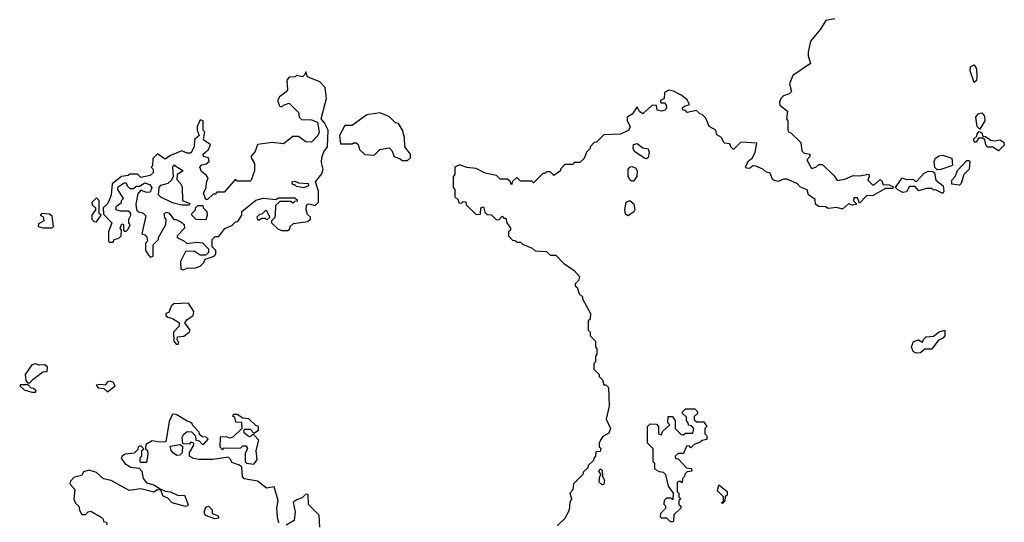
# Model space of a CAD drawing. Extents: x 2472589 to 2662339, y 701009 to 849030.
# Tile 327 of 406: x 2623070 to 2628387, y 730408 to 733121. Entities that reach past the tile are written whole.
import ezdxf

# ---------------------------------------------------------------- set-up
doc = ezdxf.new("R2010")
doc.units = 0

msp = doc.modelspace()

# ---------------------------------------------------------------- linework, layer by layer
at = {"layer": '0CON05XD'}
for points in [[(2627472.5, 733125), (2627423.6, 733116.4), (2627395, 733070), (2627340, 733005), (2627327.5, 732945), (2627327.5, 732925), (2627340, 732885), (2627245, 732820), (2627227.5, 732775), (2627237, 732733), (2627225, 732720), (2627195, 732710), (2627180, 732695), (2627172.5, 732675), (2627175, 732660), (2627217, 732627), (2627210, 732585), (2627217.5, 732575), (2627217.5, 732525), (2627223.3, 732513.3), (2627235, 732510), (2627288.3, 732458.3), (2627293.8, 732413.8), (2627305, 732402.5), (2627337.5, 732395), (2627337, 732383), (2627320, 732365), (2627345, 732317.5), (2627370, 732325), (2627385, 732340), (2627405, 732340), (2627468.3, 732278.3), (2627485, 732253.3), (2627525, 732260), (2627570.7, 732279.3), (2627605, 732277.5), (2627655, 732287.5), (2627657.5, 732275), (2627650, 732255), (2627675, 732230), (2627685, 732230), (2627717.5, 732257.5), (2627728.3, 732248.3), (2627731.7, 732231.7), (2627765, 732230), (2627788.3, 732218.3), (2627785, 732210), (2627745, 732210), (2627675, 732170), (2627645, 732172.5), (2627605, 732130), (2627595, 732160), (2627575, 732160), (2627573, 732143), (2627590, 732125), (2627565, 732120), (2627545, 732127.5), (2627512.5, 732097.5), (2627483, 732107), (2627435, 732102.5), (2627421.7, 732111.7), (2627385, 732112.5), (2627367.5, 732125), (2627365, 732150), (2627330, 732175), (2627323, 732203), (2627286.4, 732216.4), (2627270, 732235), (2627215, 732260), (2627195, 732260), (2627165, 732247.5), (2627145, 732252.5), (2627135, 732260), (2627122.5, 732292.5), (2627099.3, 732299.3), (2627083.6, 732313.6), (2627045, 732330), (2627028.3, 732331.7), (2627011.7, 732318.3), (2626995, 732320), (2626990, 732325), (2627003, 732357), (2627027.5, 732375), (2627042.5, 732405), (2627050, 732455), (2626965, 732460), (2626925, 732420), (2626910, 732435), (2626905, 732450), (2626873.6, 732453.6), (2626860, 732485), (2626835, 732500), (2626830, 732525), (2626793.6, 732543.6), (2626775, 732590), (2626755, 732610), (2626743, 732613), (2626725, 732630), (2626675, 732620), (2626665, 732630), (2626651.7, 732631.7), (2626650, 732645), (2626660, 732655), (2626687.5, 732662.5), (2626675, 732687.5), (2626645, 732712.5), (2626600, 732735), (2626575, 732740), (2626551.7, 732728.3), (2626550, 732695), (2626530, 732685), (2626532.5, 732672.5), (2626551.7, 732671.7), (2626561.7, 732661.7), (2626562.5, 732645), (2626555, 732632.5), (2626535, 732627.5), (2626513, 732633), (2626508.3, 732658.3), (2626485, 732660), (2626435, 732612.5), (2626417.5, 732625), (2626405, 732650), (2626378.3, 732611.7), (2626350, 732595), (2626350, 732575), (2626367.5, 732545), (2626360, 732525), (2626315, 732502.5), (2626225, 732500), (2626185, 732460), (2626171.7, 732458.3), (2626150, 732435), (2626150, 732425), (2626130, 732405), (2626118.3, 732371.7), (2626095, 732350), (2626065, 732350), (2626055, 732340), (2626015, 732340), (2626010, 732335), (2625990, 732315), (2625990, 732305), (2625955, 732280), (2625935, 732300), (2625915, 732300), (2625905, 732290), (2625895, 732290), (2625845, 732240), (2625835, 732250), (2625775, 732250), (2625755, 732270), (2625731.7, 732248.3), (2625725, 732230), (2625718.3, 732248.3), (2625705, 732260), (2625665, 732260), (2625645, 732280), (2625583, 732293), (2625535, 732317.5), (2625485, 732322.5), (2625445, 732337.5), (2625420, 732325), (2625420, 732285), (2625410, 732275), (2625410, 732215), (2625420, 732205), (2625420, 732165), (2625438.3, 732148.3), (2625441.7, 732131.7), (2625455, 732130), (2625465, 732140), (2625478.3, 732138.3), (2625481.7, 732121.7), (2625535, 732070), (2625558.3, 732071.7), (2625560, 732105), (2625575, 732110), (2625581.7, 732081.7), (2625595, 732070), (2625618.3, 732068.3), (2625645, 732040), (2625658.3, 732041.7), (2625675, 732060), (2625685, 732050), (2625695, 732050), (2625700, 732025), (2625720, 731995), (2625720, 731985), (2625710, 731975), (2625710, 731955), (2625731.7, 731931.7), (2625745, 731930), (2625755, 731920), (2625775, 731920), (2625785, 731910), (2625838.3, 731888.3), (2625853, 731873), (2625915, 731870), (2625935, 731850), (2625965, 731850), (2626007, 731807), (2626065, 731767.5), (2626092.5, 731735), (2626087, 731713), (2626070, 731695), (2626070, 731685), (2626080, 731675), (2626091.7, 731641.7), (2626110, 731625), (2626110, 731615), (2626152.5, 731535), (2626150, 731505), (2626140, 731495), (2626140, 731445), (2626150, 731435), (2626150, 731415), (2626180, 731385), (2626180, 731355), (2626187.5, 731345), (2626187.5, 731315), (2626180, 731305), (2626180, 731275), (2626170, 731265), (2626170, 731235), (2626200, 731205), (2626200, 731195), (2626217, 731177), (2626225, 731150), (2626235, 731150), (2626248.8, 731135), (2626253.3, 731035), (2626236.2, 730965), (2626260.8, 730915), (2626251.2, 730888.8), (2626218.8, 730871.2), (2626207.5, 730855), (2626200, 730835), (2626200, 730815), (2626207.5, 730807.5), (2626205, 730790), (2626181.7, 730788.3), (2626180, 730765), (2626170, 730755), (2626168.3, 730741.7), (2626140, 730715), (2626138.3, 730701.7), (2626115, 730680), (2626110, 730665)], [(2628225, 732782.5), (2628202, 732845), (2628205, 732866.7), (2628225, 732876.7), (2628236.2, 732855), (2628238.8, 732815), (2628237, 732793), (2628225, 732782.5)], [(2623955, 731770), (2623978.3, 731781.7), (2624015, 731780), (2624045, 731790), (2624065, 731810), (2624071.7, 731828.3), (2624120, 731845), (2624130, 731855), (2624130, 731875), (2624110, 731895), (2624110, 731935), (2624125, 731950), (2624145, 731950), (2624177, 731993), (2624215, 732010), (2624235, 732030), (2624248.3, 732031.7), (2624270, 732065), (2624270, 732085), (2624345, 732147.5), (2624385, 732156.7), (2624455, 732150), (2624465, 732160), (2624555, 732160), (2624568.3, 732148.3), (2624568.3, 732141.7), (2624555, 732140), (2624545, 732130), (2624535, 732140), (2624475, 732140), (2624451.7, 732118.3), (2624450, 732065), (2624447, 732053), (2624430, 732035), (2624430, 732025), (2624465, 731990), (2624485, 731982.5), (2624517.5, 731982.5), (2624528.3, 731991.7), (2624530, 732005), (2624548.3, 732021.7), (2624625, 732032.5), (2624640, 732045), (2624640, 732055), (2624625, 732070), (2624616.7, 732095), (2624618.3, 732121.7), (2624633, 732127), (2624665, 732117.5), (2624683.9, 732136.1), (2624684, 732195), (2624667.5, 732245), (2624701.7, 732288.3), (2624708, 732315), (2624700.3, 732350.3), (2624702.4, 732377.6), (2624712.9, 732407.1), (2624732.5, 732435), (2624736, 732525), (2624716.7, 732565), (2624697.5, 732585), (2624727.5, 732695), (2624720, 732755), (2624690, 732785), (2624623.3, 732813.3), (2624615, 732840), (2624610, 732825), (2624597, 732813), (2624565, 732820), (2624557, 732813), (2624525, 732810), (2624512.5, 732795), (2624517, 732743), (2624509.3, 732730.7), (2624472.5, 732705), (2624462.5, 732685), (2624471.7, 732661.7), (2624473.6, 732653.6), (2624485, 732650), (2624495, 732660), (2624525, 732670), (2624575, 732620), (2624580, 732595), (2624591.7, 732581.7), (2624645, 732580), (2624678.3, 732568.3), (2624687, 732513), (2624680, 732495), (2624645, 732460), (2624615, 732462.5), (2624575, 732490), (2624545, 732490), (2624495, 732450), (2624435, 732457.5), (2624355, 732447.5), (2624340.7, 732409.3), (2624320, 732385), (2624320, 732375), (2624337.5, 732345), (2624337.5, 732305), (2624320, 732255), (2624315, 732250), (2624245, 732250), (2624235, 732260), (2624175, 732190), (2624135, 732190), (2624125, 732180), (2624115, 732180), (2624085, 732150), (2624075, 732150), (2624062.5, 732185), (2624077.5, 732215), (2624078.3, 732241.7), (2624087.5, 732265), (2624079.3, 732279.3), (2624051.7, 732301.7), (2624042.5, 732325), (2624053, 732337), (2624077, 732343), (2624092.5, 732355), (2624090, 732375), (2624063, 732383), (2624060, 732395), (2624089.3, 732420.7), (2624100, 732445), (2624063, 732473), (2624070, 732515), (2624060, 732525), (2624060, 732575), (2624045, 732580), (2624027.5, 732545), (2624027.5, 732525), (2624040, 732495), (2624013.3, 732475), (2624012.5, 732435), (2623995, 732400), (2623975, 732400), (2623945, 732413.3), (2623885, 732387.5), (2623855, 732367.5), (2623815, 732397.5), (2623788.3, 732371.7), (2623787.5, 732332.5), (2623780, 732325), (2623790, 732315), (2623790, 732295), (2623775, 732280), (2623725, 732270), (2623707, 732287), (2623665, 732287.5), (2623655, 732280), (2623620, 732275), (2623570, 732235), (2623563.3, 732175), (2623553.3, 732145), (2623542.5, 732125), (2623520, 732105), (2623521.7, 732071.7), (2623567.5, 732025), (2623550, 731975), (2623550, 731925), (2623555, 731920), (2623575, 731920), (2623580, 731935), (2623605, 731942.5), (2623617.5, 731955), (2623620, 731985), (2623612.5, 731995), (2623621.7, 732018.3), (2623630, 732015), (2623630, 731985), (2623635, 731980), (2623645, 731980), (2623655, 731990), (2623666.4, 732013.6), (2623660, 732025), (2623660, 732045), (2623670, 732065), (2623668.3, 732078.3), (2623655, 732087.5), (2623615, 732087.5), (2623590, 732095), (2623592.5, 732115), (2623620, 732135), (2623620, 732145), (2623630, 732155), (2623600, 732205), (2623601.7, 732218.3), (2623635, 732240), (2623645, 732240), (2623650, 732225), (2623665, 732210), (2623685, 732210), (2623698.3, 732221.7), (2623717, 732223), (2623745, 732240), (2623770.7, 732230.7), (2623783.3, 732215), (2623775, 732190), (2623755, 732187.5), (2623725, 732200), (2623708.3, 732181.7), (2623697.5, 732125), (2623700, 732095), (2623713, 732083), (2623737, 732077), (2623751.7, 732061.7), (2623730, 731965), (2623745, 731960), (2623757, 731947), (2623760, 731925), (2623750, 731915), (2623750, 731875), (2623765, 731850), (2623775, 731840), (2623790, 731845), (2623790, 731905), (2623820, 731935), (2623820, 731945), (2623860, 732015), (2623861.7, 732041.7), (2623853, 732053), (2623850, 732075), (2623865, 732082.5), (2623876.4, 732076.4), (2623901.7, 732041.7), (2623915, 732042.5), (2623940.7, 732030.7), (2623957.5, 732015), (2623960, 731995), (2623920, 731955), (2623920, 731945), (2623957, 731927), (2623972.5, 731912.5), (2624025, 731920), (2624057, 731917), (2624090, 731885), (2624090, 731865), (2624075, 731850), (2624045, 731850), (2624011.7, 731871.7), (2623965, 731870), (2623937.5, 731815), (2623940, 731775), (2623955, 731770)], [(2625165, 732360), (2625180, 732375), (2625180, 732395), (2625150, 732435), (2625147.5, 732485), (2625137.5, 732525), (2625115, 732560), (2625100, 732565), (2625066.4, 732596.4), (2625046.4, 732606.4), (2625015, 732617.5), (2624945, 732607.5), (2624865, 732550), (2624825, 732550), (2624797.5, 732495), (2624801.7, 732451.7), (2624865, 732450), (2624873, 732457), (2624887, 732457), (2624897, 732447), (2624905, 732420), (2624933, 732393), (2624985, 732390), (2625015, 732420), (2625065, 732430), (2625080, 732415), (2625091.7, 732381.7), (2625125, 732370), (2625135, 732360), (2625165, 732360)], [(2628255, 732530), (2628240, 732545), (2628233.3, 732595), (2628246.4, 732613.6), (2628265, 732617.5), (2628279.5, 732599.5), (2628281.2, 732575), (2628255, 732530)], [(2628355, 732412.5), (2628325, 732432.5), (2628295, 732432.5), (2628286.7, 732445), (2628282.5, 732472.5), (2628271.7, 732481.7), (2628248.3, 732481.7), (2628235, 732460), (2628225, 732460), (2628223, 732477), (2628238.3, 732491.7), (2628240, 732505), (2628251.7, 732518.3), (2628265, 732510), (2628271.7, 732491.7), (2628285, 732490), (2628315, 732470), (2628335, 732466.7), (2628363, 732473), (2628385, 732460), (2628387, 732443), (2628355, 732412.5)], [(2626455, 732370), (2626445, 732371.2), (2626390.3, 732410.3), (2626382, 732425), (2626385, 732447.5), (2626405, 732453.3), (2626435, 732430), (2626463.9, 732423.9), (2626468.8, 732405), (2626463.3, 732376.7), (2626455, 732370)], [(2628025, 732310), (2628012.5, 732322.5), (2628007.5, 732355), (2628016.1, 732373.9), (2628035, 732386.7), (2628055, 732390), (2628103, 732373), (2628106.4, 732333.6), (2628045, 732312.5), (2628025, 732310)], [(2623985, 732120), (2623945, 732120), (2623895, 732132.5), (2623833, 732163), (2623820, 732175), (2623822.5, 732215), (2623831.7, 732228.3), (2623871.7, 732238.3), (2623890, 732255), (2623900, 732275), (2623897.5, 732325), (2623903, 732337), (2623952.5, 732305), (2623920, 732285), (2623918.3, 732258.3), (2623940, 732235), (2623947, 732217), (2623950, 732145), (2623988.3, 732128.3), (2623985, 732120)], [(2626375, 732248.8), (2626365.7, 732255.7), (2626356.4, 732276.4), (2626356.5, 732313.5), (2626364.3, 732325.7), (2626375, 732329.2), (2626395, 732320.8), (2626404.4, 732304.4), (2626402.9, 732275), (2626385, 732250), (2626375, 732248.8)], [(2628145, 732227.5), (2628103.8, 732233.8), (2628103.3, 732255), (2628121.2, 732275), (2628133.6, 732306.4), (2628185, 732360), (2628195, 732360), (2628200, 732355), (2628196.7, 732315), (2628168.8, 732285), (2628153.6, 732236.4), (2628145, 732227.5)], [(2628055, 732182.5), (2628015, 732202.5), (2628005, 732200), (2627995, 732210), (2627965, 732210), (2627925, 732197.5), (2627905, 732220), (2627875, 732220), (2627858.3, 732191.7), (2627838.3, 732188.3), (2627811.7, 732201.7), (2627800, 732215), (2627835, 732267.5), (2627858.3, 732258.3), (2627895, 732260), (2627905, 732250), (2627915, 732250), (2627955, 732292.5), (2627975, 732302.5), (2628001.7, 732301.7), (2628010, 732295), (2628017.5, 732255), (2628056.7, 732225), (2628060, 732195), (2628055, 732182.5)], [(2624605, 732212.5), (2624565, 732220), (2624555, 732230), (2624545, 732230), (2624540, 732245), (2624555, 732250), (2624575, 732240), (2624627, 732237), (2624630, 732225), (2624605, 732212.5)], [(2623485, 732030), (2623510, 732065), (2623500, 732075), (2623500, 732145), (2623485, 732160), (2623460, 732135), (2623461.7, 732121.7), (2623480, 732105), (2623480, 732095), (2623460, 732065), (2623460, 732045), (2623471.7, 732031.7), (2623485, 732030)], [(2624075, 732040), (2624023, 732043), (2624000, 732065), (2624000, 732075), (2624020, 732095), (2624020, 732105), (2624031.7, 732118.3), (2624058.3, 732118.3), (2624060, 732105), (2624080, 732085), (2624082.5, 732065), (2624075, 732040)], [(2626355, 732062.5), (2626341.2, 732071.2), (2626337.3, 732095), (2626344.4, 732135.6), (2626365, 732144.2), (2626387, 732127), (2626391.9, 732095), (2626386.2, 732083.8), (2626355, 732062.5)], [(2623245, 731997.5), (2623252.5, 732005), (2623245, 732060), (2623231.7, 732071.7), (2623190, 732075), (2623180, 732065), (2623197, 732057), (2623200, 732035), (2623171.7, 732018.3), (2623170, 732005), (2623195, 731997.5), (2623245, 731997.5)], [(2624405, 732040), (2624420, 732055), (2624405, 732090), (2624395, 732090), (2624378.3, 732071.7), (2624365, 732070), (2624350, 732055), (2624355, 732040), (2624365, 732040), (2624375, 732050), (2624395, 732050), (2624405, 732040)], [(2623925, 731370), (2623930, 731375), (2623920, 731395), (2623921.7, 731408.3), (2623957, 731413), (2623986, 731434), (2623990, 731445), (2623962.5, 731485), (2623975, 731503.3), (2624006, 731524), (2624010, 731545), (2623981.7, 731591.7), (2623903, 731587), (2623887.5, 731575), (2623875, 731540), (2623860, 731535), (2623860, 731525), (2623870, 731515), (2623895, 731507.5), (2623932.5, 731485), (2623930, 731465), (2623900, 731435), (2623902.5, 731385), (2623915, 731370), (2623925, 731370)], [(2627910.7, 731320.7), (2627895, 731330), (2627886.7, 731355), (2627896.1, 731383.9), (2627923, 731393), (2627945, 731380), (2627950, 731395), (2627965, 731410), (2628005, 731412.5), (2628035, 731436.2), (2628066, 731446), (2628066.2, 731415), (2628055, 731401.2), (2628030, 731390), (2627995, 731342.5), (2627958.3, 731341.7), (2627935, 731323.3), (2627910.7, 731320.7)], [(2623125, 731160), (2623140.7, 731179.3), (2623195, 731220), (2623218.3, 731221.7), (2623220, 731245), (2623205, 731257.5), (2623175, 731256.7), (2623155, 731263.3), (2623135, 731257.5), (2623100, 731205), (2623103, 731173), (2623111.7, 731161.7), (2623125, 731160)], [(2623155, 731110), (2623158.3, 731118.3), (2623145, 731130), (2623131.7, 731131.7), (2623115, 731150), (2623075, 731150), (2623070, 731145), (2623095, 731122.5), (2623135, 731110), (2623155, 731110)], [(2623545, 731112.5), (2623586.1, 731143.9), (2623575, 731163.8), (2623555, 731170), (2623544, 731166), (2623531.7, 731148.3), (2623505, 731152.5), (2623482.5, 731147.5), (2623493.9, 731133.9), (2623525, 731130), (2623545, 731112.5)], [(2624469.4, 730405), (2624461.4, 730435), (2624459.2, 730485), (2624466.2, 730525), (2624445, 730600), (2624403, 730593), (2624355, 730630), (2624283, 730643), (2624273.6, 730653.6), (2624270, 730705), (2624257, 730717), (2624215, 730730), (2624210, 730745), (2624195, 730760), (2624115, 730747.5), (2624035, 730746.7), (2624003.8, 730753.8), (2623987.5, 730765), (2623987.5, 730785), (2624010, 730825), (2624010, 730835), (2623995, 730840), (2623985, 730830), (2623951.7, 730831.7), (2623946.7, 730865), (2623955, 730882.5), (2623975, 730897.5), (2623997, 730897), (2624020, 730875), (2624021.7, 730851.7), (2624038.3, 730848.3), (2624055, 730830), (2624065, 730830), (2624087, 730857), (2624077, 730867), (2624055, 730870), (2624041.7, 730881.7), (2624040, 730895), (2624005, 730930), (2624000, 730945), (2623973.9, 730953.9), (2623915, 730990), (2623895, 730992.5), (2623877, 730953), (2623858.3, 730841.7), (2623825, 730840), (2623785, 730847.5), (2623751.7, 730828.3), (2623750, 730805), (2623760, 730795), (2623762.5, 730775), (2623755, 730730), (2623725, 730730), (2623720, 730735), (2623720, 730755), (2623730, 730765), (2623730, 730795), (2623740, 730805), (2623725, 730820), (2623710, 730815), (2623708.3, 730801.7), (2623688.3, 730781.7), (2623640, 730775), (2623622.5, 730765), (2623617.5, 730755), (2623637.5, 730725), (2623670, 730705), (2623715, 730700), (2623730, 730685), (2623736.7, 730645), (2623755, 730622), (2623795, 730611.2), (2623828.3, 730588.3), (2623855, 730576.7), (2623885, 730573.3), (2623925, 730552.5), (2623960, 730555), (2623980, 730505), (2623973.9, 730496.1), (2623965, 730493.1), (2623893.8, 730513.8), (2623869.2, 730539.2), (2623845, 730550), (2623831.7, 730581.7), (2623815, 730583.8), (2623795, 730570.6), (2623725, 730588.2), (2623660.3, 730580.3), (2623563.1, 730633.1), (2623521.9, 730641.9), (2623485, 730676.5), (2623445, 730688.6), (2623415, 730680), (2623405, 730660), (2623365, 730652.5), (2623345, 730630), (2623340, 730615), (2623367.5, 730585), (2623363, 730533), (2623371.7, 730511.7), (2623390, 730495), (2623393, 730473), (2623405, 730450), (2623425, 730450), (2623440, 730465), (2623455, 730467.5), (2623510, 730435), (2623520, 730425), (2623521.7, 730411.7), (2623538.3, 730408.3), (2623540, 730395)], [(2624335, 730722.5), (2624352.5, 730745), (2624346.7, 730795), (2624361.7, 730851.7), (2624335, 730880), (2624325, 730880), (2624315, 730870), (2624303, 730873), (2624281.7, 730891.7), (2624280, 730905), (2624285, 730910), (2624315, 730910), (2624335, 730890), (2624360, 730905), (2624360, 730925), (2624345, 730930), (2624307, 730967), (2624275, 730970), (2624245, 730990), (2624225, 730990), (2624220, 730985), (2624230, 730975), (2624235, 730950), (2624268.3, 730948.3), (2624270, 730915), (2624221.7, 730868.3), (2624205, 730862.5), (2624185, 730870), (2624151.7, 730868.3), (2624150, 730815), (2624165, 730800), (2624175, 730810), (2624245, 730807.5), (2624265, 730810), (2624275, 730820), (2624295, 730820), (2624300, 730805), (2624288.3, 730781.7), (2624287.5, 730735), (2624295, 730727.5), (2624335, 730722.5)], [(2626595, 730410), (2626585, 730410), (2626565, 730430), (2626535, 730430), (2626530, 730435), (2626531.7, 730458.3), (2626560, 730485), (2626560, 730495), (2626550, 730505), (2626551.7, 730528.3), (2626565, 730540), (2626585, 730540), (2626598.3, 730531.7), (2626600, 730565), (2626573, 730603), (2626560, 730665), (2626547, 730677), (2626525, 730680), (2626500, 730695), (2626500, 730725), (2626490, 730735), (2626490, 730805), (2626460, 730835), (2626460, 730925), (2626475, 730940), (2626508.3, 730938.3), (2626520, 730925), (2626520, 730885), (2626535, 730880), (2626541.7, 730898.3), (2626580, 730935), (2626570, 730945), (2626571.7, 730978.3), (2626595, 730980), (2626610, 730955), (2626610, 730915), (2626641.7, 730881.7), (2626655, 730880), (2626665, 730890), (2626705, 730890), (2626710, 730915), (2626698.3, 730928.3), (2626681.7, 730931.7), (2626680, 730945), (2626670, 730955), (2626670, 730975), (2626650, 730995), (2626650, 731005), (2626665, 731020), (2626715, 731020), (2626728.3, 731008.3), (2626730, 730995), (2626711.7, 730978.3), (2626711.7, 730961.7), (2626725, 730950), (2626765, 730950), (2626780, 730925), (2626770, 730915), (2626770, 730885), (2626780, 730875), (2626780, 730855), (2626755, 730850), (2626745, 730840), (2626711.7, 730828.3), (2626695, 730810), (2626685, 730820), (2626671.7, 730818.3), (2626655, 730780), (2626625, 730780), (2626610, 730765), (2626611.7, 730751.7), (2626625, 730750), (2626671.7, 730701.7), (2626698.3, 730698.3), (2626700, 730685), (2626675, 730680), (2626661.7, 730668.3), (2626660, 730655), (2626650, 730645), (2626648.3, 730621.7), (2626635, 730630), (2626620, 730625), (2626620, 730575), (2626630, 730565), (2626630, 730545), (2626640, 730535), (2626630, 730525), (2626630, 730505), (2626640, 730495), (2626640, 730485), (2626601.7, 730448.3), (2626600, 730415), (2626595, 730410)], [(2623918.3, 730768.3), (2623900.7, 730780.7), (2623887.5, 730795), (2623881.7, 730818.3), (2623935, 730827.5), (2623948.3, 730818.3), (2623947, 730783), (2623935, 730770), (2623918.3, 730768.3)], [(2626110, 730665), (2626060, 730615), (2626057, 730583), (2626040, 730565), (2626050, 730535), (2626040, 730515), (2626037.5, 730475), (2626015, 730430), (2625971.7, 730388.3)], [(2626215, 730610), (2626200, 730625), (2626203.6, 730656.4), (2626210, 730665), (2626197.5, 730685), (2626205, 730697.5), (2626215, 730690), (2626217.5, 730655), (2626228.8, 730635), (2626225, 730612.5), (2626215, 730610)], [(2626865, 730510), (2626860, 730515), (2626870, 730520), (2626870, 730545), (2626838.3, 730578.3), (2626845, 730610), (2626890, 730575), (2626890, 730555), (2626880, 730545), (2626877, 730523), (2626865, 730510)], [(2624691.2, 730381.2), (2624687.3, 730447.3), (2624630, 730505), (2624628.3, 730558.3), (2624615, 730560), (2624595, 730540), (2624565, 730530), (2624547.5, 730515), (2624556.7, 730465), (2624553, 730417), (2624508.2, 730391.8)], [(2624123, 730427), (2624074, 730445), (2624066.4, 730463.6), (2624075, 730490), (2624090, 730495), (2624110, 730475), (2624110, 730455), (2624140, 730445), (2624145, 730430), (2624123, 730427)]]:
    msp.add_lwpolyline(points, dxfattribs=at)

doc.saveas('drawing.dxf')
